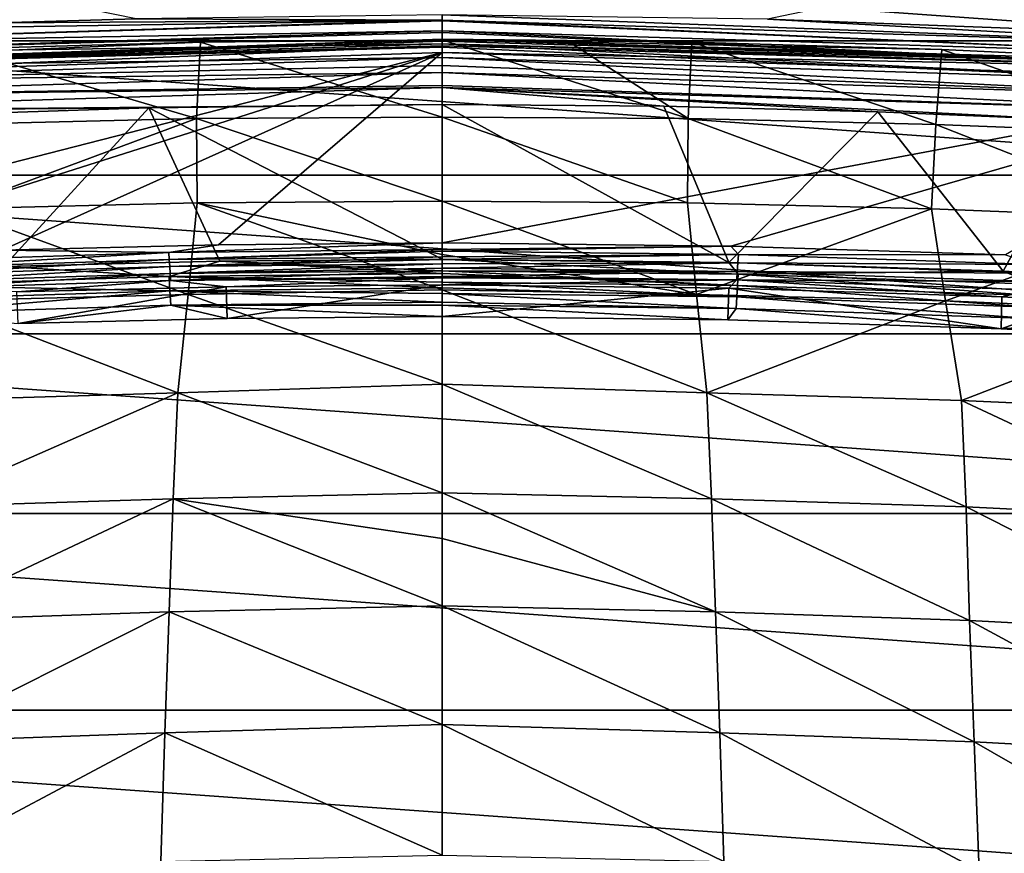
# Model space of a CAD drawing. Header units: metres. Extents: x -92 to 264, y -100 to 50.
# Tile 584 of 721: x 198.12 to 202.5, y 20.77 to 24.48. Entities that reach past the tile are written whole.
import ezdxf

# ---------------------------------------------------------------- set-up
doc = ezdxf.new("R2010")
doc.units = ezdxf.units.M
doc.layers.add('solid_21062050_01', color=7, linetype='CONTINUOUS')

msp = doc.modelspace()

# ---------------------------------------------------------------- linework, layer by layer
at = {"layer": 'solid_21062050_01'}
for points in [[(203.784546, 24.388706, -97.010002), (196.215454, 24.388706, -97.010002), (197.091904, 24.867331, -97.010002)], [(203.784546, 24.388706, -97.010002), (197.091904, 24.867331, -97.010002), (202.908096, 24.867331, -97.010002)], [(197.29776, 24.759296, 116.057281), (198.022629, 24.469126, 118.292641), (198.636749, 24.486462, 118.283455)], [(202.704193, 24.747511, 116.141663), (201.448273, 24.485466, 118.27607), (202.84227, 24.433966, 118.308525)], [(196.461746, 24.371199, 118.409752), (200, 24.477074, 118.34655), (200, 24.480251, 118.339745)], [(197.221085, 24.437069, 118.30777), (196.461746, 24.371199, 118.409752), (200, 24.480251, 118.339745)], [(196.461746, 24.371199, 118.409752), (200, 24.433168, 118.415253), (200, 24.477074, 118.34655)], [(198.022629, 24.469126, 118.292641), (197.221085, 24.437069, 118.30777), (200, 24.480251, 118.339745)], [(198.636749, 24.486462, 118.283455), (198.022629, 24.469126, 118.292641), (200, 24.480251, 118.339745)], [(198.636749, 24.486462, 118.283455), (200, 24.480251, 118.339745), (200, 24.504158, 118.261986)], [(203.53862, 24.371174, 118.409752), (201.448273, 24.485466, 118.27607), (200, 24.504158, 118.261986)], [(200, 24.480251, 118.339745), (203.53862, 24.371174, 118.409752), (200, 24.504158, 118.261986)], [(203.532791, 24.324409, 118.484573), (203.53862, 24.371174, 118.409752), (200, 24.480251, 118.339745)], [(200, 24.477074, 118.34655), (203.532791, 24.324409, 118.484573), (200, 24.480251, 118.339745)], [(200, 24.477074, 118.34655), (200, 24.433168, 118.415253), (203.532791, 24.324409, 118.484573)], [(203.53862, 24.371174, 118.409752), (202.84227, 24.433966, 118.308525), (201.448273, 24.485466, 118.27607)], [(196.46756, 24.324434, 118.484566), (200, 24.433168, 118.415253), (196.461746, 24.371199, 118.409752)], [(196.46756, 24.324434, 118.484566), (200, 24.425278, 118.424408), (200, 24.433168, 118.415253)], [(200, 24.433168, 118.415253), (200, 24.425278, 118.424408), (203.527115, 24.266424, 118.537613)], [(203.532791, 24.324409, 118.484573), (200, 24.433168, 118.415253), (203.527115, 24.266424, 118.537613)], [(204.583771, 23.790457, -97.010002), (195.416229, 23.790457, -97.010002), (196.215454, 24.388706, -97.010002)], [(196.041351, 24.251753, 118.989807), (200, 24.395731, 118.961174), (200, 24.394146, 118.941711)], [(196.043335, 24.260754, 119.048607), (200, 24.395731, 118.961174), (196.041351, 24.251753, 118.989807)], [(196.041351, 24.251753, 118.989807), (200, 24.394146, 118.941711), (200, 24.387014, 118.902557)], [(196.041351, 24.251753, 118.989807), (200, 24.387014, 118.902557), (196.660721, 24.270973, 118.908867)], [(196.043335, 24.260754, 119.048607), (200, 24.392857, 119.019669), (200, 24.395731, 118.961174)], [(196.043335, 24.260754, 119.048607), (198.923676, 24.382917, 119.026146), (200, 24.392857, 119.019669)], [(204.583771, 23.790457, -97.010002), (196.215454, 24.388706, -97.010002), (203.784546, 24.388706, -97.010002)], [(196.46756, 24.324434, 118.484566), (200, 24.37557, 118.46814), (200, 24.425278, 118.424408)], [(196.660721, 24.270973, 118.908867), (200, 24.387014, 118.902557), (200, 24.374779, 118.864731)], [(198.923676, 24.382917, 119.026146), (200, 24.0485, 121.298927), (200, 24.392857, 119.019669)], [(200, 24.425278, 118.424408), (200, 24.37557, 118.46814), (203.527115, 24.266424, 118.537613)], [(200, 24.395731, 118.961174), (200.554199, 24.390202, 119.021446), (200, 24.394146, 118.941711)], [(200, 24.395731, 118.961174), (200, 24.392857, 119.019669), (200.554199, 24.390202, 119.021446)], [(200, 24.387014, 118.902557), (200, 24.394146, 118.941711), (203.694046, 24.276728, 119.017807)], [(203.329208, 24.297821, 119.081635), (203.694046, 24.276728, 119.017807), (200, 24.394146, 118.941711)], [(202.224655, 24.350567, 119.047348), (203.329208, 24.297821, 119.081635), (200, 24.394146, 118.941711)], [(201.111115, 24.382269, 119.026573), (202.224655, 24.350567, 119.047348), (200, 24.394146, 118.941711)], [(200.554199, 24.390202, 119.021446), (201.111115, 24.382269, 119.026573), (200, 24.394146, 118.941711)], [(201.094696, 24.042479, 121.279488), (200.554199, 24.390202, 119.021446), (200, 24.392857, 119.019669)], [(200, 24.0485, 121.298927), (201.094696, 24.042479, 121.279488), (200, 24.392857, 119.019669)], [(200, 24.387014, 118.902557), (203.694046, 24.276728, 119.017807), (200, 24.374779, 118.864731)], [(201.094696, 24.042479, 121.279488), (201.111115, 24.382269, 119.026573), (200.554199, 24.390202, 119.021446)], [(196.043335, 24.260754, 119.048607), (197.845535, 24.353193, 119.045624), (198.923676, 24.382917, 119.026146)], [(200, 24.366947, 118.846794), (200, 24.336798, 118.796722), (196.159103, 24.210127, 118.880188)], [(196.660721, 24.270973, 118.908867), (200, 24.366947, 118.846794), (196.159103, 24.210127, 118.880188)], [(196.46756, 24.324434, 118.484566), (196.473236, 24.266449, 118.537605), (200, 24.37557, 118.46814)], [(196.473236, 24.266449, 118.537605), (200, 24.360813, 118.477524), (200, 24.37557, 118.46814)], [(196.473236, 24.266449, 118.537605), (200, 24.314453, 118.499405), (200, 24.360813, 118.477524)], [(196.660721, 24.270973, 118.908867), (200, 24.374779, 118.864731), (200, 24.366947, 118.846794)], [(197.845535, 24.353193, 119.045624), (197.801971, 24.016891, 121.268204), (198.905365, 24.042479, 121.279488)], [(198.923676, 24.382917, 119.026146), (197.845535, 24.353193, 119.045624), (198.905365, 24.042479, 121.279488)], [(198.923676, 24.382917, 119.026146), (198.905365, 24.042479, 121.279488), (200, 24.0485, 121.298927)], [(200, 24.37557, 118.46814), (200, 24.360813, 118.477524), (203.521973, 24.20351, 118.569229)], [(203.527115, 24.266424, 118.537613), (200, 24.37557, 118.46814), (203.521973, 24.20351, 118.569229)], [(200, 24.366947, 118.846794), (200, 24.374779, 118.864731), (203.510941, 24.268717, 118.933533)], [(203.694046, 24.276728, 119.017807), (203.510941, 24.268717, 118.933533), (200, 24.374779, 118.864731)], [(200, 24.366947, 118.846794), (203.510941, 24.268717, 118.933533), (200, 24.336798, 118.796722)], [(200, 24.360813, 118.477524), (200, 24.314453, 118.499405), (203.521973, 24.20351, 118.569229)], [(201.094696, 24.042479, 121.279488), (202.198135, 24.01689, 121.268204), (201.111115, 24.382269, 119.026573)], [(202.198135, 24.01689, 121.268204), (202.224655, 24.350567, 119.047348), (201.111115, 24.382269, 119.026573)], [(202.198135, 24.01689, 121.268204), (203.304291, 23.973225, 121.252739), (202.224655, 24.350567, 119.047348)], [(203.304291, 23.973225, 121.252739), (203.329208, 24.297821, 119.081635), (202.224655, 24.350567, 119.047348)], [(196.159103, 24.210127, 118.880188), (200, 24.336798, 118.796722), (196.204102, 23.363836, 118.572495)], [(200, 24.336798, 118.796722), (197.107269, 23.41757, 118.538963), (196.204102, 23.363836, 118.572495)], [(196.473236, 24.266449, 118.537605), (196.478378, 24.203535, 118.569221), (200, 24.314453, 118.499405)], [(196.478378, 24.203535, 118.569221), (200, 24.279024, 118.510033), (200, 24.314453, 118.499405)], [(200, 24.336798, 118.796722), (198.040146, 23.456518, 118.513382), (197.107269, 23.41757, 118.538963)], [(200, 24.336798, 118.796722), (199.003952, 23.48052, 118.497116), (198.040146, 23.456518, 118.513382)], [(200, 24.336798, 118.796722), (200, 23.489403, 118.491638), (199.003952, 23.48052, 118.497116)], [(203.840286, 24.210171, 118.880165), (200, 23.489403, 118.491638), (200, 24.336798, 118.796722)], [(203.510941, 24.268717, 118.933533), (203.840286, 24.210171, 118.880165), (200, 24.336798, 118.796722)], [(200, 24.314453, 118.499405), (200, 24.279024, 118.510033), (203.517395, 24.13966, 118.584702)], [(203.521973, 24.20351, 118.569229), (200, 24.314453, 118.499405), (203.517395, 24.13966, 118.584702)], [(196.478378, 24.203535, 118.569221), (200, 24.247126, 118.516052), (200, 24.279024, 118.510033)], [(200, 24.279024, 118.510033), (200, 24.247126, 118.516052), (203.517395, 24.13966, 118.584702)], [(196.478378, 24.203535, 118.569221), (196.482956, 24.139687, 118.584694), (200, 24.247126, 118.516052)], [(196.482956, 24.139687, 118.584694), (200, 24.190165, 118.518188), (200, 24.247126, 118.516052)], [(200, 24.247126, 118.516052), (200, 24.190165, 118.518188), (203.513153, 24.072693, 118.586136)], [(203.517395, 24.13966, 118.584702), (200, 24.247126, 118.516052), (203.513153, 24.072693, 118.586136)], [(203.840286, 24.210171, 118.880165), (201.285233, 23.474718, 118.500793), (200, 23.489403, 118.491638)], [(203.840286, 24.210171, 118.880165), (202.508377, 23.4356, 118.52729), (201.285233, 23.474718, 118.500793)], [(196.482956, 24.139687, 118.584694), (200, 24.180218, 118.517456), (200, 24.190165, 118.518188)], [(196.482956, 24.139687, 118.584694), (196.487183, 24.07272, 118.586128), (200, 24.180218, 118.517456)], [(196.487183, 24.07272, 118.586128), (200, 24.105698, 118.500977), (200, 24.180218, 118.517456)], [(200, 24.190165, 118.518188), (200, 24.180218, 118.517456), (203.513153, 24.072693, 118.586136)], [(200, 24.180218, 118.517456), (201.94046, 24.072819, 118.521935), (202.863007, 24.033998, 118.546593)], [(203.513153, 24.072693, 118.586136), (200, 24.180218, 118.517456), (202.863007, 24.033998, 118.546593)], [(200, 24.180218, 118.517456), (200.986282, 24.097179, 118.506363), (201.94046, 24.072819, 118.521935)], [(200, 24.180218, 118.517456), (200, 24.105698, 118.500977), (200.986282, 24.097179, 118.506363)], [(196.487183, 24.07272, 118.586128), (198.692383, 24.090752, 118.510475), (200, 24.105698, 118.500977)], [(196.487183, 24.07272, 118.586128), (197.434616, 24.048193, 118.537613), (198.692383, 24.090752, 118.510475)], [(198.692383, 24.090752, 118.510475), (197.434616, 24.048193, 118.537613), (198.0466, 23.383234, 118.274101)], [(198.692383, 24.090752, 118.510475), (198.0466, 23.383234, 118.274101), (199.009216, 23.407551, 118.258156)], [(198.692383, 24.090752, 118.510475), (200, 23.416019, 118.252655), (200, 24.105698, 118.500977)], [(198.692383, 24.090752, 118.510475), (199.009216, 23.407551, 118.258156), (200, 23.416019, 118.252655)], [(200, 24.105698, 118.500977), (200, 23.416019, 118.252655), (201.276276, 23.401989, 118.261795)], [(200, 24.105698, 118.500977), (201.276276, 23.401989, 118.261795), (200.986282, 24.097179, 118.506363)], [(200.986282, 24.097179, 118.506363), (201.276276, 23.401989, 118.261795), (201.94046, 24.072819, 118.521935)], [(198.905365, 24.042479, 121.279488), (197.801971, 24.016891, 121.268204), (197.820877, 23.640875, 123.661919)], [(198.905365, 24.042479, 121.279488), (197.820877, 23.640875, 123.661919), (198.907852, 23.666851, 123.665298)], [(198.905365, 24.042479, 121.279488), (200, 23.675362, 123.667358), (200, 24.0485, 121.298927)], [(198.905365, 24.042479, 121.279488), (198.907852, 23.666851, 123.665298), (200, 23.675362, 123.667358)], [(201.092331, 23.666847, 123.665298), (201.094696, 24.042479, 121.279488), (200, 24.0485, 121.298927)], [(200, 23.675362, 123.667358), (201.092331, 23.666847, 123.665298), (200, 24.0485, 121.298927)], [(201.092331, 23.666847, 123.665298), (202.179504, 23.640862, 123.661911), (201.094696, 24.042479, 121.279488)], [(202.179504, 23.640862, 123.661911), (202.198135, 24.01689, 121.268204), (201.094696, 24.042479, 121.279488)], [(201.94046, 24.072819, 118.521935), (201.276276, 23.401989, 118.261795), (202.498734, 23.362373, 118.287766)], [(201.94046, 24.072819, 118.521935), (202.498734, 23.362373, 118.287766), (202.863007, 24.033998, 118.546593)], [(202.179504, 23.640862, 123.661911), (203.264374, 23.597813, 123.654701), (202.198135, 24.01689, 121.268204)], [(203.264374, 23.597813, 123.654701), (203.304291, 23.973225, 121.252739), (202.198135, 24.01689, 121.268204)], [(202.863007, 24.033998, 118.546593), (202.498734, 23.362373, 118.287766), (203.668808, 23.299643, 118.328133)], [(205.290451, 23.083771, -97.010002), (194.709549, 23.083771, -97.010002), (195.416229, 23.790457, -97.010002)], [(205.290451, 23.083771, -97.010002), (195.416229, 23.790457, -97.010002), (204.583771, 23.790457, -97.010002)], [(197.820877, 23.640875, 123.661919), (197.75853, 23.2306, 126.145065), (198.86795, 23.259737, 126.138741)], [(198.907852, 23.666851, 123.665298), (197.820877, 23.640875, 123.661919), (198.86795, 23.259737, 126.138741)], [(198.907852, 23.666851, 123.665298), (198.86795, 23.259737, 126.138741), (200, 23.28035, 126.072258)], [(198.907852, 23.666851, 123.665298), (200, 23.437654, 125.126541), (200, 23.675362, 123.667358)], [(198.907852, 23.666851, 123.665298), (200, 23.28035, 126.072258), (200, 23.437654, 125.126541)], [(201.132034, 23.259737, 126.138741), (201.092331, 23.666847, 123.665298), (200, 23.675362, 123.667358)], [(200, 23.437654, 125.126541), (201.132034, 23.259737, 126.138741), (200, 23.675362, 123.667358)], [(201.132034, 23.259737, 126.138741), (202.179504, 23.640862, 123.661911), (201.092331, 23.666847, 123.665298)], [(201.132034, 23.259737, 126.138741), (202.241425, 23.230602, 126.145065), (202.179504, 23.640862, 123.661911)], [(202.241425, 23.230602, 126.145065), (203.264374, 23.597813, 123.654701), (202.179504, 23.640862, 123.661911)], [(202.241425, 23.230602, 126.145065), (203.341736, 23.183855, 126.148109), (203.264374, 23.597813, 123.654701)], [(198.782089, 23.446335, 118.584969), (198.040146, 23.456518, 118.513382), (199.003952, 23.48052, 118.497116)], [(198.782089, 23.446335, 118.584969), (199.003952, 23.48052, 118.497116), (200, 23.489403, 118.491638)], [(198.782089, 23.446335, 118.584969), (200, 23.489403, 118.491638), (200, 23.458908, 118.576347)], [(200, 23.458908, 118.576347), (200, 23.489403, 118.491638), (201.285233, 23.474718, 118.500793)], [(200, 23.452206, 118.594963), (200, 23.458908, 118.576347), (201.285233, 23.474718, 118.500793)], [(201.319061, 23.437347, 118.605148), (200, 23.452206, 118.594963), (201.285233, 23.474718, 118.500793)], [(201.319061, 23.437347, 118.605148), (201.285233, 23.474718, 118.500793), (202.508377, 23.4356, 118.52729)], [(198.782089, 23.446335, 118.584969), (197.564835, 23.408066, 118.610161), (198.040146, 23.456518, 118.513382)], [(197.568542, 23.376696, 118.697296), (197.564835, 23.408066, 118.610161), (198.782089, 23.446335, 118.584969)], [(198.783951, 23.414948, 118.67215), (197.568542, 23.376696, 118.697296), (198.782089, 23.446335, 118.584969)], [(198.783951, 23.414948, 118.67215), (198.782089, 23.446335, 118.584969), (200, 23.458908, 118.576347)], [(198.783951, 23.414948, 118.67215), (200, 23.458908, 118.576347), (200, 23.452206, 118.594963)], [(198.783951, 23.414948, 118.67215), (200, 23.452206, 118.594963), (200, 23.427525, 118.663521)], [(198.785797, 23.383558, 118.759338), (198.783951, 23.414948, 118.67215), (200, 23.427525, 118.663521)], [(198.785797, 23.383558, 118.759338), (200, 23.427525, 118.663521), (200, 23.41456, 118.699532)], [(200, 23.427525, 118.663521), (200, 23.452206, 118.594963), (201.319061, 23.437347, 118.605148)], [(200, 23.437654, 125.126541), (200, 23.28035, 126.072258), (201.132034, 23.259737, 126.138741)], [(201.316666, 23.399729, 118.709641), (200, 23.41456, 118.699532), (201.319061, 23.437347, 118.605148)], [(200, 23.41456, 118.699532), (200, 23.427525, 118.663521), (201.319061, 23.437347, 118.605148)], [(201.316666, 23.399729, 118.709641), (201.319061, 23.437347, 118.605148), (202.637894, 23.392252, 118.634674)], [(202.637894, 23.392252, 118.634674), (201.319061, 23.437347, 118.605148), (202.508377, 23.4356, 118.52729)], [(198.0466, 23.383234, 118.274101), (197.566498, 23.301256, 118.462723), (198.782928, 23.339569, 118.437691)], [(197.572235, 23.345325, 118.784431), (197.568542, 23.376696, 118.697296), (198.783951, 23.414948, 118.67215)], [(198.785797, 23.383558, 118.759338), (197.572235, 23.345325, 118.784431), (198.783951, 23.414948, 118.67215)], [(197.575989, 23.313957, 118.871559), (197.572235, 23.345325, 118.784431), (198.785797, 23.383558, 118.759338)], [(198.787674, 23.352169, 118.846527), (197.575989, 23.313957, 118.871559), (198.785797, 23.383558, 118.759338)], [(199.009216, 23.407551, 118.258156), (198.0466, 23.383234, 118.274101), (198.782928, 23.339569, 118.437691)], [(199.009216, 23.407551, 118.258156), (198.782928, 23.339569, 118.437691), (200, 23.3524, 118.429367)], [(198.785797, 23.383558, 118.759338), (200, 23.41456, 118.699532), (200, 23.396084, 118.750847)], [(198.787674, 23.352169, 118.846527), (198.785797, 23.383558, 118.759338), (200, 23.396084, 118.750847)], [(198.787674, 23.352169, 118.846527), (200, 23.396084, 118.750847), (200, 23.376934, 118.804039)], [(198.787674, 23.352169, 118.846527), (200, 23.376934, 118.804039), (200, 23.364744, 118.837898)], [(199.009216, 23.407551, 118.258156), (200, 23.365166, 118.393906), (200, 23.416019, 118.252655)], [(199.009216, 23.407551, 118.258156), (200, 23.3524, 118.429367), (200, 23.365166, 118.393906)], [(201.31871, 23.350128, 118.403679), (201.276276, 23.401989, 118.261795), (200, 23.416019, 118.252655)], [(200, 23.365166, 118.393906), (201.31871, 23.350128, 118.403679), (200, 23.416019, 118.252655)], [(200, 23.396084, 118.750847), (200, 23.41456, 118.699532), (201.316666, 23.399729, 118.709641)], [(200, 23.376934, 118.804039), (200, 23.396084, 118.750847), (201.316666, 23.399729, 118.709641)], [(201.314255, 23.362112, 118.814125), (200, 23.376934, 118.804039), (201.316666, 23.399729, 118.709641)], [(200, 23.364744, 118.837898), (200, 23.376934, 118.804039), (201.314255, 23.362112, 118.814125)], [(201.31871, 23.350128, 118.403679), (202.498734, 23.362373, 118.287766), (201.276276, 23.401989, 118.261795)], [(201.314255, 23.362112, 118.814125), (201.316666, 23.399729, 118.709641), (202.633087, 23.354662, 118.73909)], [(202.633087, 23.354662, 118.73909), (201.316666, 23.399729, 118.709641), (202.637894, 23.392252, 118.634674)], [(198.782928, 23.339569, 118.437691), (197.566498, 23.301256, 118.462723), (198.786697, 23.27577, 118.614899)], [(198.787674, 23.352169, 118.846527), (197.579742, 23.282589, 118.958694), (197.575989, 23.313957, 118.871559)], [(198.787674, 23.352169, 118.846527), (198.789551, 23.320782, 118.933708), (197.579742, 23.282589, 118.958694)], [(198.782928, 23.339569, 118.437691), (200, 23.31411, 118.535721), (200, 23.3524, 118.429367)], [(198.782928, 23.339569, 118.437691), (200, 23.288588, 118.606606), (200, 23.31411, 118.535721)], [(198.782928, 23.339569, 118.437691), (198.786697, 23.27577, 118.614899), (200, 23.288588, 118.606606)], [(198.787674, 23.352169, 118.846527), (200, 23.364744, 118.837898), (198.789551, 23.320782, 118.933708)], [(198.789551, 23.320782, 118.933708), (200, 23.364744, 118.837898), (200, 23.339327, 118.908501)], [(198.789551, 23.320782, 118.933708), (200, 23.339327, 118.908501), (200, 23.333347, 118.925102)], [(198.789551, 23.320782, 118.933708), (200, 23.333347, 118.925102), (199.037231, 23.293787, 119.016609)], [(200, 23.333347, 118.925102), (200, 23.302252, 119.011482), (199.037231, 23.293787, 119.016609)], [(201.315445, 23.299084, 118.545456), (201.31871, 23.350128, 118.403679), (200, 23.365166, 118.393906)], [(201.315445, 23.299084, 118.545456), (200, 23.365166, 118.393906), (200, 23.3524, 118.429367)], [(200, 23.364744, 118.837898), (201.314255, 23.362112, 118.814125), (200, 23.339327, 118.908501)], [(201.314255, 23.362112, 118.814125), (201.311859, 23.324493, 118.91861), (200, 23.339327, 118.908501)], [(200, 23.31411, 118.535721), (201.315445, 23.299084, 118.545456), (200, 23.3524, 118.429367)], [(200, 23.333347, 118.925102), (200, 23.339327, 118.908501), (201.311859, 23.324493, 118.91861)], [(200, 23.333347, 118.925102), (201.311859, 23.324493, 118.91861), (200, 23.302252, 119.011482)], [(202.628281, 23.31707, 118.843506), (201.311859, 23.324493, 118.91861), (201.314255, 23.362112, 118.814125)], [(202.628281, 23.31707, 118.843506), (201.314255, 23.362112, 118.814125), (202.633087, 23.354662, 118.73909)], [(201.315445, 23.299084, 118.545456), (202.631897, 23.254078, 118.574783), (201.31871, 23.350128, 118.403679)], [(201.31871, 23.350128, 118.403679), (202.638428, 23.305086, 118.433098), (202.498734, 23.362373, 118.287766)], [(202.631897, 23.254078, 118.574783), (202.638428, 23.305086, 118.433098), (201.31871, 23.350128, 118.403679)], [(202.638428, 23.305086, 118.433098), (203.668808, 23.299643, 118.328133), (202.498734, 23.362373, 118.287766)], [(197.566498, 23.301256, 118.462723), (197.574036, 23.237495, 118.639824), (198.786697, 23.27577, 118.614899)], [(197.579742, 23.282589, 118.958694), (198.789551, 23.320782, 118.933708), (198.104568, 23.270975, 119.031914)], [(198.789551, 23.320782, 118.933708), (199.037231, 23.293787, 119.016609), (198.104568, 23.270975, 119.031914)], [(198.104568, 23.270975, 119.031914), (199.037231, 23.293787, 119.016609), (198.110489, 23.129574, 118.980812)], [(199.037231, 23.293787, 119.016609), (199.042053, 23.152523, 118.965668), (198.110489, 23.129574, 118.980812)], [(199.037231, 23.293787, 119.016609), (200, 23.302252, 119.011482), (199.042053, 23.152523, 118.965668)], [(200, 23.302252, 119.011482), (200, 23.161119, 118.96067), (199.042053, 23.152523, 118.965668)], [(201.311859, 23.324493, 118.91861), (201.276947, 23.287544, 119.020569), (200, 23.302252, 119.011482)], [(201.31218, 23.248039, 118.687241), (201.315445, 23.299084, 118.545456), (200, 23.31411, 118.535721)], [(201.31218, 23.248039, 118.687241), (200, 23.31411, 118.535721), (200, 23.288588, 118.606606)], [(200, 23.302252, 119.011482), (201.276947, 23.287544, 119.020569), (200, 23.161119, 118.96067)], [(201.311859, 23.324493, 118.91861), (202.492859, 23.248287, 119.04689), (201.276947, 23.287544, 119.020569)], [(202.628281, 23.31707, 118.843506), (202.623474, 23.279478, 118.947914), (201.311859, 23.324493, 118.91861)], [(201.311859, 23.324493, 118.91861), (202.623474, 23.279478, 118.947914), (202.492859, 23.248287, 119.04689)], [(201.31218, 23.248039, 118.687241), (202.625366, 23.20307, 118.716461), (201.315445, 23.299084, 118.545456)], [(202.625366, 23.20307, 118.716461), (202.631897, 23.254078, 118.574783), (201.315445, 23.299084, 118.545456)], [(198.786697, 23.27577, 118.614899), (197.574036, 23.237495, 118.639824), (197.58165, 23.173738, 118.816917)], [(198.786697, 23.27577, 118.614899), (197.58165, 23.173738, 118.816917), (198.790512, 23.211973, 118.792107)], [(198.86795, 23.259737, 126.138741), (197.75853, 23.2306, 126.145065), (198.822174, 22.820709, 128.692184)], [(198.786697, 23.27577, 118.614899), (200, 23.263054, 118.677536), (200, 23.288588, 118.606606)], [(198.786697, 23.27577, 118.614899), (200, 23.224777, 118.783852), (200, 23.263054, 118.677536)], [(198.786697, 23.27577, 118.614899), (198.790512, 23.211973, 118.792107), (200, 23.224777, 118.783852)], [(198.86795, 23.259737, 126.138741), (198.822174, 22.820709, 128.692184), (200, 22.860085, 128.525711)], [(198.86795, 23.259737, 126.138741), (200, 22.860085, 128.525711), (200, 23.28035, 126.072258)], [(200, 23.263054, 118.677536), (201.31218, 23.248039, 118.687241), (200, 23.288588, 118.606606)], [(201.276947, 23.287544, 119.020569), (201.272095, 23.146339, 118.96962), (200, 23.161119, 118.96067)], [(201.177826, 22.820709, 128.692184), (201.132034, 23.259737, 126.138741), (200, 23.28035, 126.072258)], [(200, 22.860085, 128.525711), (201.177826, 22.820709, 128.692184), (200, 23.28035, 126.072258)], [(200, 23.263054, 118.677536), (201.308914, 23.196995, 118.829025), (201.31218, 23.248039, 118.687241)], [(200, 23.224777, 118.783852), (201.308914, 23.196995, 118.829025), (200, 23.263054, 118.677536)], [(201.177826, 22.820709, 128.692184), (202.241425, 23.230602, 126.145065), (201.132034, 23.259737, 126.138741)], [(201.276947, 23.287544, 119.020569), (202.489731, 23.106804, 118.995811), (201.272095, 23.146339, 118.96962)], [(201.276947, 23.287544, 119.020569), (202.492859, 23.248287, 119.04689), (202.489731, 23.106804, 118.995811)], [(201.31218, 23.248039, 118.687241), (201.308914, 23.196995, 118.829025), (202.61882, 23.152061, 118.858147)], [(201.31218, 23.248039, 118.687241), (202.61882, 23.152061, 118.858147), (202.625366, 23.20307, 118.716461)], [(202.492859, 23.248287, 119.04689), (203.651108, 23.184496, 119.086777), (202.489731, 23.106804, 118.995811)], [(202.623474, 23.279478, 118.947914), (203.651108, 23.184496, 119.086777), (202.492859, 23.248287, 119.04689)], [(198.110489, 23.129574, 118.980812), (198.790512, 23.211973, 118.792107), (197.58165, 23.173738, 118.816917)], [(197.75853, 23.2306, 126.145065), (197.687805, 22.787552, 128.710114), (198.822174, 22.820709, 128.692184)], [(198.110489, 23.129574, 118.980812), (199.042053, 23.152523, 118.965668), (198.790512, 23.211973, 118.792107)], [(198.790512, 23.211973, 118.792107), (200, 23.211996, 118.819351), (200, 23.224777, 118.783852)], [(198.790512, 23.211973, 118.792107), (200, 23.161119, 118.96067), (200, 23.211996, 118.819351)], [(199.042053, 23.152523, 118.965668), (200, 23.161119, 118.96067), (198.790512, 23.211973, 118.792107)], [(200, 23.224777, 118.783852), (200, 23.211996, 118.819351), (201.308914, 23.196995, 118.829025)], [(201.272095, 23.146339, 118.96962), (200, 23.211996, 118.819351), (200, 23.161119, 118.96067)], [(201.272095, 23.146339, 118.96962), (201.308914, 23.196995, 118.829025), (200, 23.211996, 118.819351)], [(201.177826, 22.820709, 128.692184), (202.31221, 22.787552, 128.710114), (202.241425, 23.230602, 126.145065)], [(202.31221, 22.787552, 128.710114), (203.341736, 23.183855, 126.148109), (202.241425, 23.230602, 126.145065)], [(201.272095, 23.146339, 118.96962), (202.489731, 23.106804, 118.995811), (201.308914, 23.196995, 118.829025)], [(202.489731, 23.106804, 118.995811), (202.61882, 23.152061, 118.858147), (201.308914, 23.196995, 118.829025)], [(202.31221, 22.787552, 128.710114), (203.429703, 22.736008, 128.725281), (203.341736, 23.183855, 126.148109)], [(203.651108, 23.184496, 119.086777), (203.657333, 23.042656, 119.03611), (202.489731, 23.106804, 118.995811)], [(202.489731, 23.106804, 118.995811), (203.657333, 23.042656, 119.03611), (202.61882, 23.152061, 118.858147)], [(205.888702, 22.284546, -97.010002), (194.111298, 22.284546, -97.010002), (194.709549, 23.083771, -97.010002)], [(205.888702, 22.284546, -97.010002), (194.709549, 23.083771, -97.010002), (205.290451, 23.083771, -97.010002)], [(198.822174, 22.820709, 128.692184), (200, 22.376045, 131.228958), (200, 22.860085, 128.525711)], [(201.199341, 22.349632, 131.315811), (201.177826, 22.820709, 128.692184), (200, 22.860085, 128.525711)], [(200, 22.376045, 131.228958), (201.199341, 22.349632, 131.315811), (200, 22.860085, 128.525711)], [(197.665787, 22.313597, 131.345505), (198.822174, 22.820709, 128.692184), (197.687805, 22.787552, 128.710114)], [(197.665787, 22.313597, 131.345505), (198.80069, 22.349634, 131.315811), (198.822174, 22.820709, 128.692184)], [(198.80069, 22.349634, 131.315811), (200, 22.376045, 131.228958), (198.822174, 22.820709, 128.692184)], [(202.334274, 22.313595, 131.345505), (202.31221, 22.787552, 128.710114), (201.177826, 22.820709, 128.692184)], [(201.199341, 22.349632, 131.315811), (202.334274, 22.313595, 131.345505), (201.177826, 22.820709, 128.692184)], [(203.443268, 22.259031, 131.373657), (203.429703, 22.736008, 128.725281), (202.31221, 22.787552, 128.710114)], [(202.334274, 22.313595, 131.345505), (203.443268, 22.259031, 131.373657), (202.31221, 22.787552, 128.710114)], [(198.80069, 22.349634, 131.315811), (200, 22.172291, 132.330429), (200, 22.376045, 131.228958)], [(201.216721, 21.845425, 134.000366), (201.199341, 22.349632, 131.315811), (200, 22.376045, 131.228958)], [(200, 22.172291, 132.330429), (201.216721, 21.845425, 134.000366), (200, 22.376045, 131.228958)], [(197.65097, 21.807009, 134.040863), (198.80069, 22.349634, 131.315811), (197.665787, 22.313597, 131.345505)], [(198.78331, 21.845425, 134.000366), (198.80069, 22.349634, 131.315811), (197.65097, 21.807009, 134.040863)], [(198.78331, 21.845425, 134.000366), (200, 21.873421, 133.909485), (198.80069, 22.349634, 131.315811)], [(198.80069, 22.349634, 131.315811), (200, 21.873421, 133.909485), (200, 22.172291, 132.330429)], [(202.349075, 21.807007, 134.040863), (202.334274, 22.313595, 131.345505), (201.199341, 22.349632, 131.315811)], [(201.216721, 21.845425, 134.000366), (202.349075, 21.807007, 134.040863), (201.199341, 22.349632, 131.315811)], [(206.367325, 21.408104, -97.010002), (193.632675, 21.408104, -97.010002), (194.111298, 22.284546, -97.010002)], [(206.367325, 21.408104, -97.010002), (194.111298, 22.284546, -97.010002), (205.888702, 22.284546, -97.010002)], [(203.445816, 21.750029, 134.081314), (203.443268, 22.259031, 131.373657), (202.334274, 22.313595, 131.345505)], [(202.349075, 21.807007, 134.040863), (203.445816, 21.750029, 134.081314), (202.334274, 22.313595, 131.345505)], [(200, 22.172291, 132.330429), (200, 21.873421, 133.909485), (201.216721, 21.845425, 134.000366)], [(198.78331, 21.845425, 134.000366), (197.631073, 21.266956, 136.788696), (198.76445, 21.307302, 136.739182)], [(198.78331, 21.845425, 134.000366), (197.65097, 21.807009, 134.040863), (197.631073, 21.266956, 136.788696)], [(198.78331, 21.845425, 134.000366), (198.76445, 21.307302, 136.739182), (200, 21.344936, 136.603912)], [(198.78331, 21.845425, 134.000366), (200, 21.344936, 136.603912), (200, 21.873421, 133.909485)], [(201.235977, 21.307291, 136.739197), (201.216721, 21.845425, 134.000366), (200, 21.873421, 133.909485)], [(200, 21.344936, 136.603912), (201.235977, 21.307291, 136.739197), (200, 21.873421, 133.909485)], [(202.369736, 21.26692, 136.788742), (202.349075, 21.807007, 134.040863), (201.216721, 21.845425, 134.000366)], [(201.235977, 21.307291, 136.739197), (202.369736, 21.26692, 136.788742), (201.216721, 21.845425, 134.000366)], [(203.458282, 21.207949, 136.839661), (203.445816, 21.750029, 134.081314), (202.349075, 21.807007, 134.040863)], [(202.369736, 21.26692, 136.788742), (203.458282, 21.207949, 136.839661), (202.349075, 21.807007, 134.040863)], [(206.716522, 20.471806, -97.010002), (193.283478, 20.471806, -97.010002), (193.632675, 21.408104, -97.010002)], [(206.716522, 20.471806, -97.010002), (193.632675, 21.408104, -97.010002), (206.367325, 21.408104, -97.010002)], [(198.76445, 21.307302, 136.739182), (200, 20.762602, 139.444199), (200, 21.344936, 136.603912)], [(201.253754, 20.734732, 139.528076), (201.235977, 21.307291, 136.739197), (200, 21.344936, 136.603912)], [(200, 20.762602, 139.444199), (201.253754, 20.734732, 139.528076), (200, 21.344936, 136.603912)], [(198.76445, 21.307302, 136.739182), (197.608826, 20.693188, 139.584015), (198.746231, 20.73473, 139.528076)], [(198.76445, 21.307302, 136.739182), (197.631073, 21.266956, 136.788696), (197.608826, 20.693188, 139.584015)], [(198.76445, 21.307302, 136.739182), (198.746231, 20.73473, 139.528076), (200, 20.762602, 139.444199)], [(202.391129, 20.69319, 139.584015), (202.369736, 21.26692, 136.788742), (201.235977, 21.307291, 136.739197)], [(201.253754, 20.734732, 139.528076), (202.391129, 20.69319, 139.584015), (201.235977, 21.307291, 136.739197)], [(203.474609, 20.633131, 139.642487), (203.458282, 21.207949, 136.839661), (202.369736, 21.26692, 136.788742)], [(202.391129, 20.69319, 139.584015), (203.474609, 20.633131, 139.642487), (202.369736, 21.26692, 136.788742)]]:
    msp.add_3dface(points, dxfattribs=at)

doc.saveas('drawing.dxf')
